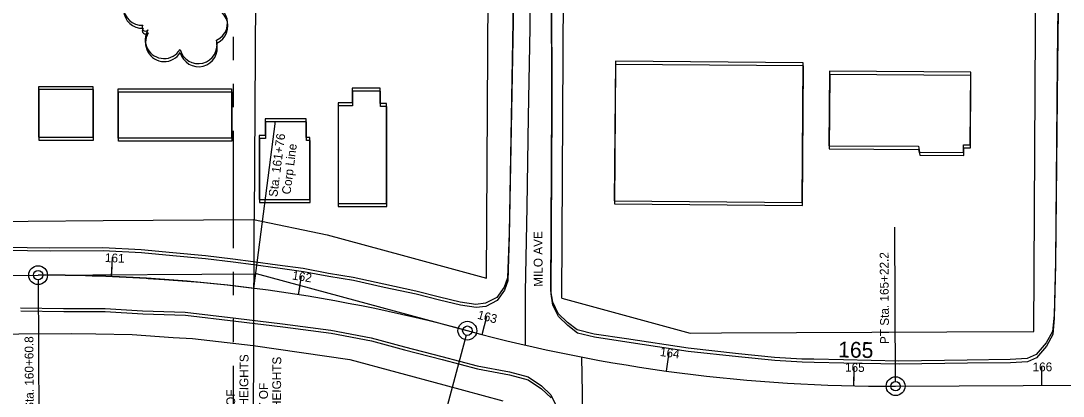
# Model space of a CAD drawing. Extents: x -25029 to 2274964, y -81170 to 687028.
# Drawn here: x 11250 to 11804, y -65327 to -65127 of the extents above; entities that cross this region are included whole.
import ezdxf

# ---------------------------------------------------------------- set-up
doc = ezdxf.new("R2010")
doc.units = 0
for name, color, linetype in [('81911BEA - GE_X_CL_20', 7, 'Continuous'), ('81911BEA - GE_X_CL_50', 7, 'Continuous'), ('81911BEA - RW_X_Fee_RW', 7, 'Continuous'), ('BLDG', 7, 'Continuous'), ('DIVISIONS', 7, 'Continuous'), ('DV_X_Corp_Line', 7, 'Continuous'), ('GE_X_CL_100', 7, 'Continuous'), ('GE_X_CL_2000', 7, 'Continuous'), ('PM_P_CL_Double_Solid', 7, 'Continuous'), ('ROAD', 7, 'Continuous'), ('TREES', 7, 'Continuous')]:
    doc.layers.add(name, color=color, linetype=linetype)

msp = doc.modelspace()

# ---------------------------------------------------------------- linework, layer by layer
at = {"layer": '81911BEA - GE_X_CL_20'}
for p, q in [((10787.41, -65265.03), (11259.16, -65262.23)), ((11374.01, -65269.27), (11374.01, -65269.27)), ((11487.5, -65291.77), (11487.49, -65291.77)), ((11715.33, -65321.3), (12101.23, -65319.25))]:
    msp.add_line(p, q, dxfattribs=at)
for centre, start, end in [((11264.24, -66120.47), 74.92189, 90.33894), ((11710.75, -64463.06), 254.92189, 270.30513)]:
    msp.add_arc(centre, 858.25, start, end, dxfattribs=at)
at = {"layer": '81911BEA - GE_X_CL_50'}
for p, q in [((11374.01, -65269.27), (11385.47, -65180.37)), ((11715.31, -65318.8), (11714.87, -65236.67)), ((11298.3, -65262.9), (11298.5, -65257.9)), ((11259.16, -65262.23), (11375.33, -65261.55)), ((11487.49, -65291.77), (11375.33, -65261.55)), ((11259.18, -65264.73), (11259.65, -65344.32)), ((11397.77, -65272.67), (11398.54, -65267.73)), ((11495.43, -65293.86), (11496.68, -65289.02)), ((11486.85, -65294.18), (11462.13, -65385.92)), ((11593.47, -65313.26), (11594.15, -65308.31)), ((11693.1, -65321.13), (11693.21, -65316.13)), ((11793.1, -65320.89), (11793.07, -65315.89))]:
    msp.add_line(p, q, dxfattribs=at)
for centre in [(11259.16, -65262.23), (11487.5, -65291.77), (11715.33, -65321.3)]:
    msp.add_circle(centre, 2.5, dxfattribs=at)
at = {"layer": '81911BEA - RW_X_Fee_RW'}
for points in [[(11497.77, -65263.8), (11498.96, -65052.9), (11499.18, -65012.9), (11499.41, -64972.91), (11499.63, -64932.91), (11499.85, -64892.91), (11500.08, -64852.91), (11500.3, -64812.91), (11500.53, -64772.91), (11500.75, -64732.91), (11500.98, -64692.91), (11501.2, -64652.91), (11501.43, -64612.91), (11501.65, -64572.91), (11501.88, -64532.91), (11502.1, -64492.91), (11502.33, -64452.91), (11502.55, -64412.91), (11502.78, -64372.91), (11503, -64332.92), (11503.23, -64292.91)], [(11537.68, -65274.54), (11540.06, -64852.75), (11541.19, -64652.75), (11542.32, -64452.75), (11542.55, -64412.75), (11543.23, -64292.76)], [(11788.84, -65292.21), (11789.74, -65131.71), (11789.96, -65091.71), (11790.19, -65051.71), (11790.3, -65031.72), (11790.41, -65011.71), (11790.63, -64971.71), (11790.86, -64931.71), (11791.08, -64891.72), (11791.31, -64851.71), (11791.53, -64811.71), (11791.76, -64771.72), (11791.98, -64731.72), (11792.2, -64691.72), (11792.43, -64651.71), (11792.65, -64611.71), (11792.88, -64571.72), (11793.1, -64531.72), (11793.33, -64491.72), (11793.55, -64451.71), (11793.77, -64411.72), (11794, -64371.72), (11794.22, -64331.72), (11794.45, -64291.72)], [(10812.76, -65236.13), (10853.82, -65235.88), (10893.82, -65235.64), (10933.82, -65235.39), (10973.82, -65235.15), (11013.82, -65234.91), (11053.82, -65234.67), (11093.82, -65234.42), (11133.82, -65234.18), (11173.82, -65233.94), (11213.82, -65233.69), (11253.82, -65233.45), (11293.82, -65233.21), (11373.81, -65232.72)], [(11373.81, -65232.72), (11412.87, -65240.86), (11452.77, -65251.64), (11497.77, -65263.8)], [(11537.68, -65274.54), (11582.68, -65286.72), (11606.02, -65293.03)], [(10627.95, -65296.74), (10692.45, -65296.39), (10756.96, -65296.04), (10797.96, -65295.82), (10838.96, -65295.6), (10879.96, -65295.38), (10920.96, -65295.16), (10961.96, -65294.94), (11002.96, -65294.72), (11043.96, -65294.5), (11084.96, -65294.28), (11125.96, -65294.06), (11166.96, -65293.84), (11207.96, -65293.62), (11248.96, -65293.4), (11276.8, -65293.25)], [(11276.8, -65293.25), (11289.96, -65293.51), (11309.12, -65293.89), (11330.97, -65295.32), (11341.37, -65296), (11373.49, -65299.58)], [(11606.02, -65293.03), (11622.62, -65292.96), (11662.63, -65292.78), (11702.63, -65292.6), (11742.63, -65292.41), (11788.84, -65292.21)], [(11373.49, -65299.58), (11424.99, -65307.13), (11474.98, -65320.62), (11506.31, -65329.09)]]:
    msp.add_lwpolyline(points, dxfattribs=at)
at = {"layer": 'BLDG'}
for points in [[(11665.6, -65223.53), (11666.22, -65149.31), (11566.24, -65148.47), (11565.62, -65222.69)], [(11665.74, -65225.17), (11666.37, -65150.95), (11566.39, -65150.1), (11565.76, -65224.32)], [(11679.82, -65193.39), (11727.42, -65193.71), (11728.04, -65196.77), (11751.42, -65196.93), (11751.45, -65192.85), (11754.99, -65192.87), (11755.26, -65154.33), (11680.09, -65153.82)], [(11679.97, -65195.03), (11727.57, -65195.36), (11728.19, -65198.42), (11751.57, -65198.58), (11751.6, -65194.5), (11755.14, -65194.52), (11755.41, -65155.98), (11680.24, -65155.46)], [(11259.32, -65188.83), (11288.41, -65188.83), (11288.41, -65161.98), (11259.32, -65161.98)], [(11259.47, -65190.42), (11288.56, -65190.42), (11288.56, -65163.57), (11259.47, -65163.57)], [(11301.82, -65163.19), (11362.04, -65163.19), (11362.04, -65189.33), (11301.82, -65189.33)], [(11444.48, -65224.12), (11444.47, -65170.88), (11441.1, -65170.88), (11441.1, -65162.73), (11426.32, -65162.73), (11426.32, -65170.58), (11418.71, -65170.58), (11418.72, -65224.12)], [(11301.97, -65164.79), (11362.19, -65164.79), (11362.19, -65190.93), (11301.97, -65190.93)], [(11444.62, -65225.73), (11444.62, -65172.49), (11441.25, -65172.49), (11441.25, -65164.34), (11426.47, -65164.34), (11426.47, -65172.19), (11418.86, -65172.19), (11418.86, -65225.73)], [(11403.8, -65222.03), (11403.79, -65189.07), (11401.76, -65189.07), (11401.76, -65179.02), (11380.02, -65179.02), (11380.02, -65188.01), (11376.8, -65188.01), (11376.81, -65222.03)], [(11403.94, -65223.64), (11403.94, -65190.68), (11401.91, -65190.68), (11401.91, -65180.63), (11380.17, -65180.63), (11380.17, -65189.62), (11376.95, -65189.62), (11376.95, -65223.64)]]:
    msp.add_lwpolyline(points, close=True, dxfattribs=at)
at = {"layer": 'DIVISIONS'}
for p, q in [((11363.14, -65147.95), (11363.14, -65135.45)), ((11363.14, -65172.95), (11363.14, -65160.45)), ((11363.14, -65247.95), (11363.14, -65185.45)), ((11363.14, -65272.95), (11363.14, -65260.45)), ((11363.14, -65297.95), (11363.14, -65285.45)), ((11363.14, -65372.95), (11363.14, -65310.45))]:
    msp.add_line(p, q, dxfattribs=at)
at = {"layer": 'DV_X_Corp_Line'}
for p, q in [((11375.13, -65053.43), (11374.18, -65232.72)), ((11373.86, -65299.58), (11374.18, -65232.72)), ((11373.07, -65475.05), (11373.86, -65299.58))]:
    msp.add_line(p, q, dxfattribs=at)
at = {"layer": 'GE_X_CL_100'}
for p, q in [((11298.3, -65262.9), (11298.7, -65252.9)), ((11397.77, -65272.67), (11399.32, -65262.79)), ((11495.43, -65293.86), (11497.94, -65284.18)), ((11593.47, -65313.26), (11594.84, -65303.36)), ((11693.1, -65321.13), (11693.31, -65311.13)), ((11793.1, -65320.89), (11793.05, -65310.89))]:
    msp.add_line(p, q, dxfattribs=at)
for centre in [(11259.16, -65262.23), (11487.5, -65291.77), (11715.33, -65321.3)]:
    msp.add_circle(centre, 5, dxfattribs=at)
at = {"layer": 'GE_X_CL_2000'}
for points in [[(11525.77, -64272.6), (11525.07, -64320.24), (11524.55, -64356.41), (11523.93, -64413.39), (11524.13, -64468.06), (11522.7, -64513.5), (11523.04, -64590.89), (11523.05, -64637.89), (11522.1, -64690.24), (11522.06, -64742.5), (11522.12, -64787.6), (11521.2, -64885.94), (11521, -64932.03), (11521.2, -64983.86), (11521.01, -65037.02), (11520.53, -65081.53), (11520.7, -65130.67), (11519.9, -65177.97), (11519.2, -65225.96), (11518.25, -65271.13), (11518.22, -65299.44)], [(11317.66, -65264.09), (11326.22, -65264.6)], [(11548.28, -65305.8), (11548.64, -65324.8), (11548.45, -65367.08), (11548.74, -65408.49), (11548.15, -65470.84), (11547.83, -65575.6), (11547.58, -65667.02), (11547.3, -65726.69), (11546.58, -65873.5), (11545.92, -65930.8), (11546.33, -65986.34), (11545.93, -66039.27), (11545.92, -66090.09), (11545.87, -66131.7), (11545.39, -66176.22), (11545.26, -66234.66), (11545.18, -66280.76)]]:
    msp.add_lwpolyline(points, dxfattribs=at)
at = {"layer": 'PM_P_CL_Double_Solid'}
msp.add_line((10810, -65264.89), (11259.16, -65262.23), dxfattribs=at)
msp.add_arc((11258.08, -66220.96), 958.72, 83.05499, 89.93562, dxfattribs=at)
at = {"layer": 'ROAD'}
for points in [[(11671.83, -65306.99), (11665.42, -65306.89), (11650.97, -65306.05), (11631.65, -65304.1), (11604.89, -65301.15), (11572.14, -65296.19), (11554.96, -65293.63), (11545.97, -65291.41), (11540.75, -65287.35), (11535.85, -65282.56), (11532.9, -65276.52), (11531.9, -65270.56), (11532.47, -65170.93), (11532.06, -65043.87), (11533.27, -64891.36), (11532.98, -64746.74)], [(11801.16, -64746.7), (11803.02, -64859.23), (11802.89, -65018.91), (11801.25, -65148.61), (11800.31, -65254.92), (11799.58, -65283.5), (11798.84, -65292.13), (11795.38, -65298.3), (11790.14, -65304.5), (11785.31, -65306.64), (11776.33, -65307.17), (11753.4, -65307.39), (11717.06, -65307.98), (11687.65, -65307.35), (11671.83, -65306.99)], [(11671.96, -65308.63), (11665.55, -65308.53), (11651.1, -65307.69), (11631.78, -65305.74), (11605.02, -65302.78), (11572.27, -65297.82), (11555.09, -65295.26), (11546.1, -65293.04), (11540.88, -65288.98), (11535.99, -65284.18), (11533.04, -65278.14), (11532.04, -65272.18), (11532.62, -65172.55), (11532.22, -65045.49), (11533.45, -64892.98), (11533.18, -64748.36)], [(11801.36, -64748.36), (11803.21, -64860.89), (11803.06, -65020.57), (11801.4, -65150.27), (11800.45, -65256.58), (11799.72, -65285.16), (11798.97, -65293.79), (11795.51, -65299.96), (11790.27, -65306.16), (11785.44, -65308.3), (11776.46, -65308.82), (11753.53, -65309.04), (11717.19, -65309.63), (11687.78, -65308.99), (11671.96, -65308.63)], [(11512.02, -65106.57), (11509.68, -65239.86), (11508.88, -65263.63), (11507.14, -65268.62), (11503.2, -65274.09), (11497.22, -65277.22), (11492.08, -65277.79), (11483.65, -65276.58), (11472.6, -65273.9), (11460.05, -65270.71), (11443.12, -65267.11), (11426.76, -65263.5), (11413.64, -65261.42), (11400.15, -65258.78), (11386.59, -65256.95), (11373.59, -65255.21), (11362.77, -65253.66), (11348.15, -65251.88), (11330.76, -65250.39), (11314.07, -65248.84), (11293.67, -65247.76), (11265.45, -65247.86), (11228.96, -65247.36)], [(11512.18, -65108.19), (11509.82, -65241.48), (11509.02, -65265.25), (11507.28, -65270.24), (11503.34, -65275.71), (11497.36, -65278.84), (11492.22, -65279.41), (11483.79, -65278.2), (11472.74, -65275.52), (11460.19, -65272.33), (11443.26, -65268.72), (11426.9, -65265.11), (11413.78, -65263.03), (11400.29, -65260.39), (11386.73, -65258.56), (11373.73, -65256.81), (11362.91, -65255.26), (11348.29, -65253.48), (11330.9, -65251.99), (11314.21, -65250.44), (11293.81, -65249.36), (11265.59, -65249.45), (11229.1, -65248.95)], [(11249.79, -65279.62), (11272.69, -65279.98), (11294.79, -65279.94), (11314.68, -65281.21), (11337.45, -65281.88), (11364.28, -65285.09), (11389.16, -65288.15), (11414.97, -65291.54), (11436.34, -65295.58), (11454, -65300.32), (11473.91, -65305.46), (11492.7, -65310.47), (11509.88, -65313.71), (11519.8, -65316.32), (11526.89, -65321.15), (11531.97, -65325.95), (11535.04, -65332.49)], [(11249.93, -65281.21), (11272.83, -65281.57), (11294.93, -65281.54), (11314.82, -65282.81), (11337.59, -65283.48), (11364.41, -65286.69), (11389.29, -65289.76), (11415.1, -65293.15), (11436.47, -65297.19), (11454.13, -65301.93), (11474.04, -65307.08), (11492.83, -65312.09), (11510.01, -65315.33), (11519.93, -65317.94), (11527.02, -65322.77), (11532.1, -65327.57)]]:
    msp.add_lwpolyline(points, dxfattribs=at)
at = {"layer": 'TREES'}
for centre, radius, start, end in [((11314.49, -65119.32), 10, 92.6507, 272.6507), ((11314.64, -65120.92), 10, 92.6437, 272.6437), ((11349.95, -65128.15), 10, 294.2115, 114.2115), ((11350.1, -65129.75), 10, 294.2045, 114.2045), ((11316.28, -65130.56), 1.82, 136.5875, 316.5875), ((11316.43, -65132.17), 1.82, 136.5805, 316.5805), ((11326.14, -65137.02), 10, 148.6177, 328.6177), ((11326.29, -65138.63), 10, 148.6107, 328.6107), ((11344.37, -65139.75), 10, 194.3764, 14.3764), ((11344.51, -65141.36), 10, 194.3694, 14.3694)]:
    msp.add_arc(centre, radius, start, end, dxfattribs=at)

# ---------------------------------------------------------------- texts
at = {"layer": '81911BEA - GE_X_CL_50'}
for s, rotation, p in [('Sta. 161+76', 82.6989, (11386.37, -65220.87)), ('Corp Line', 82.6989, (11393.4, -65219.49)), ('MILO AVE', 90.3389, (11527.56, -65268.41)), ('161', 357.7253, (11294.64, -65255.24)), ('PT Sta. 165+22.2', 90.3051, (11711.78, -65298.86)), ('162', 351.0495, (11394.08, -65264.5)), ('163', 345.4698, (11492.53, -65285.36)), ('PC Sta. 160+60.8', 90.3389, (11256.92, -65344.32)), ('164', 352.1457, (11589.75, -65305.18)), ('GARFIELD HEIGHTS', 89.6508, (11370.72, -65365.2)), ('MAPLE HEIGHTS', 89.6508, (11388.2, -65356.41)), ('165', 358.8216, (11688.37, -65313.53)), ('166', 0.3051, (11788.17, -65313.41)), ('CITY OF', 89.6508, (11363.86, -65347.78)), ('CITY OF', 89.6508, (11381.31, -65344.23))]:
    msp.add_text(s, height=4.68, rotation=rotation, dxfattribs=at).set_placement(p)
at = {"layer": 'GE_X_CL_100'}
msp.add_text('165', height=8.4, rotation=358.8216, dxfattribs=at).set_placement((11684.68, -65305.96))

doc.saveas('drawing.dxf')
